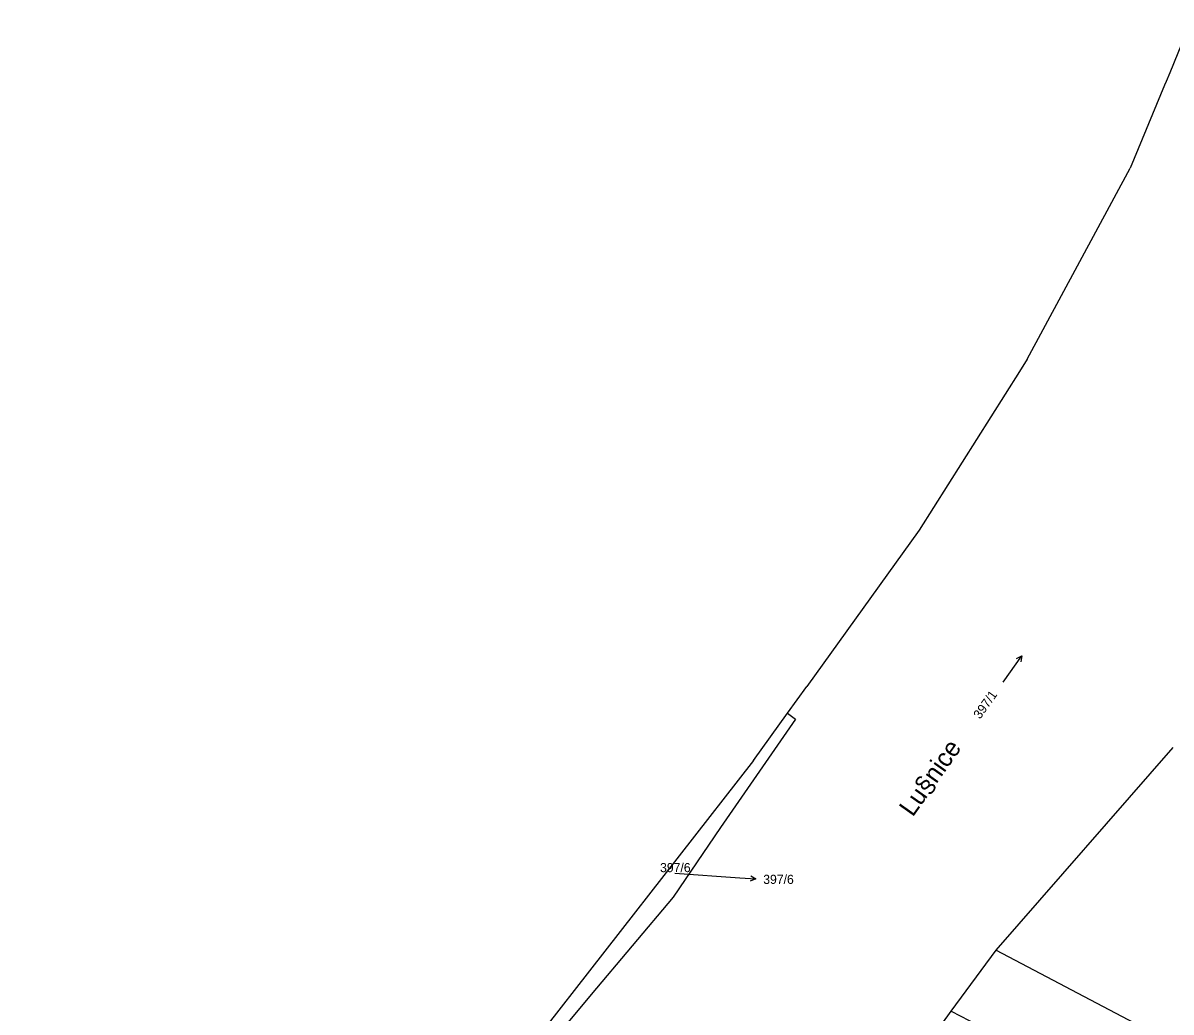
# Model space of a CAD drawing. Extents: x -735249 to -729401, y -1124843 to -1121828.
# Drawn here: x -735133.7 to -734920.1, y -1123427 to -1123243 of the extents above; entities that cross this region are included whole.
import ezdxf

# ---------------------------------------------------------------- set-up
doc = ezdxf.new("R2010")
doc.units = 0
for name, color, linetype in [('Vrstva 1', 7, 'Continuous'), ('Vrstva 13', 7, 'Continuous'), ('Vrstva 15', 7, 'Continuous'), ('Vrstva 16', 7, 'Continuous'), ('Vrstva 18', 7, 'Continuous'), ('Vrstva 25', 7, 'Continuous')]:
    doc.layers.add(name, color=color, linetype=linetype)

msp = doc.modelspace()

# ---------------------------------------------------------------- linework, layer by layer
at = {"layer": 'Vrstva 1'}
for points in [[(-734991.43, -1123371.44), (-734989.96, -1123372.58), (-735003.91, -1123392.74), (-735012.72, -1123405.68), (-735027.95, -1123423.81), (-735036.83, -1123434.46), (-735047.41, -1123447.11), (-735067.32, -1123470.77), (-735081.1, -1123486.01), (-735108.98, -1123515.42), (-735127.06, -1123534.51), (-735133.72, -1123542.02)], [(-734952.62, -1123415.51), (-734919.69, -1123377.81)], [(-734960.97, -1123426.88), (-734952.62, -1123415.51)], [(-734952.62, -1123415.51), (-734914.09, -1123435.84)], [(-734968.44, -1123437.24), (-734960.97, -1123426.88)], [(-734960.97, -1123426.88), (-734955.98, -1123429.52)]]:
    msp.add_lwpolyline(points, dxfattribs=at)
at = {"layer": 'Vrstva 13'}
for points in [[(-734916.53, -1123243), (-734920.29, -1123252.26)], [(-734920.29, -1123252.26), (-734920.99, -1123253.9)], [(-734921.28, -1123254.58), (-734927.67, -1123270.02)], [(-734920.99, -1123253.9), (-734921.28, -1123254.58)], [(-734946.85, -1123305.55), (-734927.67, -1123270.02)], [(-734946.85, -1123305.55), (-734948.29, -1123307.83)], [(-734948.29, -1123307.83), (-734966.94, -1123337.41)], [(-734966.94, -1123337.41), (-734987.84, -1123366.45)], [(-734991.43, -1123371.44), (-734987.84, -1123366.45)], [(-734997.79, -1123380.27), (-734991.43, -1123371.44)], [(-734997.79, -1123380.27), (-735039.26, -1123433.45)]]:
    msp.add_lwpolyline(points, dxfattribs=at)
at = {"layer": 'Vrstva 16'}
msp.add_lwpolyline([(-735012.39, -1123401.22), (-735000.32, -1123402.06)], dxfattribs=at)
at = {"layer": 'Vrstva 25'}
for points in [[(-734951.285, -1123365.664), (-734947.835, -1123360.756)], [(-734948.82, -1123361.287), (-734947.835, -1123360.756), (-734948.001, -1123361.862)], [(-735000.32, -1123402.06), (-734997.328, -1123402.269)], [(-734998.29, -1123401.701), (-734997.328, -1123402.269), (-734998.36, -1123402.698)]]:
    msp.add_lwpolyline(points, dxfattribs=at)

# ---------------------------------------------------------------- texts
at = {"layer": 'Vrstva 15'}
msp.add_text('Lu§nice', height=3.4, rotation=54.70044, dxfattribs=at).set_placement((-734968.137, -1123390.882))
at = {"layer": 'Vrstva 16'}
msp.add_text('397/6', height=1.7, dxfattribs=at).set_placement((-734995.958, -1123403.21))
at = {"layer": 'Vrstva 18'}
msp.add_text('397/1', height=1.7, rotation=54.70044, dxfattribs=at).set_placement((-734955.607, -1123372.642))
msp.add_text('397/6', height=1.7, dxfattribs=at).set_placement((-735015.158, -1123401.02))

doc.saveas('drawing.dxf')
